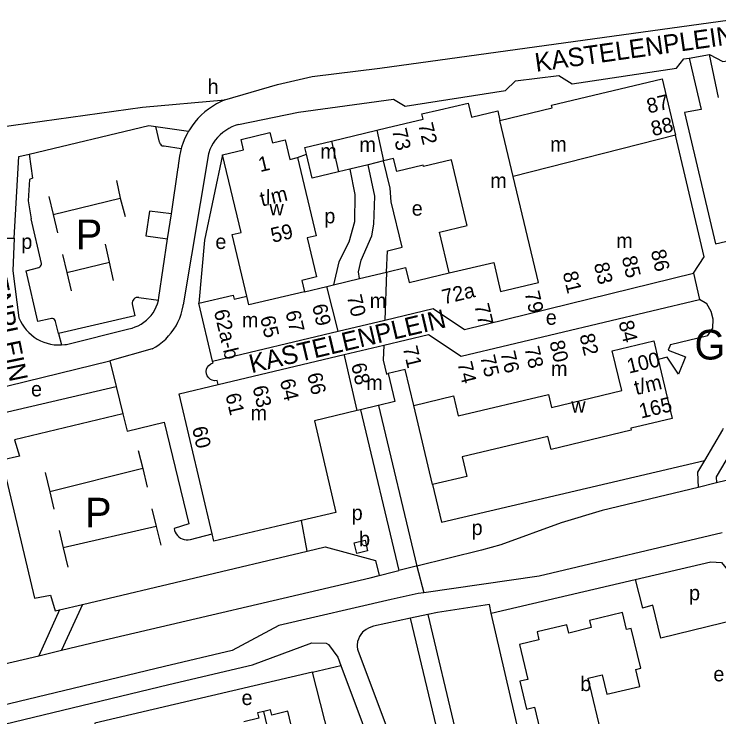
# Model space of a CAD drawing. Extents: x 157646 to 159241, y 379213 to 381217.
# Drawn here: x 158564.8 to 158754.8, y 380979.6 to 381169.2 of the extents above; entities that cross this region are included whole.
import ezdxf

# ---------------------------------------------------------------- set-up
doc = ezdxf.new("R2010")
doc.units = 0
for name, color, linetype in [('BLT_Basislijn', 7, 'Continuous'), ('BLT_Bebouwing', 7, 'Continuous'), ('BLT_Bebouwing_beschrifting', 7, 'Continuous'), ('BLT_Centroide', 7, 'Continuous'), ('BLT_Huisnummer_reeks', 7, 'Continuous'), ('BLT_Onderdoorgang_en_onderverdeling', 7, 'Continuous'), ('BLT_Onderverdeling_panden', 7, 'Continuous'), ('BLT_Straatnaam', 7, 'Continuous'), ('BLT_Tekst_parkeren', 7, 'Continuous'), ('BLT_Vlakafsluiter', 7, 'Continuous')]:
    doc.layers.add(name, color=color, linetype=linetype)

msp = doc.modelspace()

# ---------------------------------------------------------------- linework, layer by layer
at = {"layer": 'BLT_Basislijn'}
for p, q in [((158746.77, 381157.3), (158752.29, 381158.28)), ((158754.76, 381146.67), (158752.29, 381158.28)), ((158599.38, 381144.05), (158621.61, 381146.05)), ((158560.6, 381138.63), (158599.38, 381144.05)), ((158602.96, 381138.86), (158611.82, 381137.55)), ((158603.99, 381134.58), (158602.96, 381138.86)), ((158605.24, 381133.58), (158609.81, 381132.88)), ((158617.15, 381131.45), (158610.37, 381090.71)), ((158641.21, 381130.44), (158643.6, 381131.36)), ((158620.98, 381131.21), (158616.11, 381108.21)), ((158607.17, 381115.26), (158609.02, 381127.77)), ((158592.41, 381124.31), (158593.4, 381119.5)), ((158574.11, 381120), (158575.29, 381115.1)), ((158575.29, 381115.1), (158593.4, 381119.5)), ((158593.4, 381119.5), (158594.72, 381114.54)), ((158575.29, 381115.1), (158576.48, 381110.2)), ((158606.17, 381108.51), (158607.17, 381115.26)), ((158572.14, 381101.89), (158569.37, 381113.95)), ((158603.83, 381092.69), (158606.17, 381108.51)), ((158590.51, 381102.24), (158589.45, 381107.14)), ((158616.11, 381108.21), (158614.59, 381091.15)), ((158577.79, 381104.31), (158578.95, 381099.44)), ((158578.95, 381099.44), (158590.51, 381102.24)), ((158591.58, 381097.33), (158590.51, 381102.24)), ((158578.95, 381099.44), (158580.11, 381094.56)), ((158598.38, 381092.75), (158603.7, 381091.99)), ((158603.7, 381091.99), (158603.83, 381092.69)), ((158578.89, 381080.09), (158595.68, 381084.29)), ((158576.75, 381082.97), (158577.52, 381079.94)), ((158601.98, 381078.85), (158590.62, 381075.64)), ((158590.62, 381075.64), (158592.31, 381068.72)), ((158555.74, 381060.23), (158592.31, 381068.72)), ((158592.31, 381068.72), (158594.09, 381061.37)), ((158663, 381063.62), (158673.33, 381020.28)), ((158594.09, 381061.37), (158595.24, 381056.67)), ((158658.14, 381062.46), (158668.47, 381019.11)), ((158598.26, 381051.46), (158599.43, 381046.59)), ((158599.43, 381046.59), (158574.39, 381040.28)), ((158599.43, 381046.59), (158600.65, 381041.57)), ((158573.12, 381045.54), (158574.39, 381040.28)), ((158762.42, 381044.71), (158754.2, 381042.72)), ((158754.2, 381042.72), (158749.24, 381041.52)), ((158574.39, 381040.28), (158575.5, 381035.67)), ((158601.92, 381035.7), (158603.11, 381030.95)), ((158643.78, 381024.32), (158642.3, 381032.56)), ((158603.11, 381030.95), (158578.01, 381025.25)), ((158603.11, 381030.95), (158604.36, 381025.97)), ((158576.93, 381029.85), (158578.01, 381025.25)), ((158612.35, 381027.47), (158618.16, 381028.99)), ((158578.01, 381025.25), (158579.25, 381020)), ((158583.2, 381009.95), (158643.78, 381024.32)), ((158667.08, 381018.75), (158668.47, 381019.11)), ((158673.22, 381020.25), (158668.47, 381019.11)), ((158673.33, 381020.28), (158673.22, 381020.25)), ((158660.74, 381017.1), (158663.23, 381017.74)), ((158663.23, 381017.74), (158667.08, 381018.75)), ((158587.72, 381000), (158660.74, 381017.1)), ((158693.43, 381007.6), (158732.26, 381016.64)), ((158732.26, 381016.64), (158734.19, 381008.97)), ((158577.04, 381008.49), (158583.2, 381009.95)), ((158583.2, 381009.95), (158577.57, 380997.59)), ((158736.99, 381009.75), (158734.19, 381008.97)), ((158577.04, 381008.49), (158571.41, 380996.12)), ((158671.7, 381006.21), (158661.7, 381004.06)), ((158676.31, 381007.2), (158671.7, 381006.21)), ((158684.32, 380953.07), (158671.7, 381006.21)), ((158676.31, 381007.2), (158710.04, 380866.43)), ((158702.9, 380966.97), (158693.43, 381007.6)), ((158577.57, 380997.59), (158587.72, 381000)), ((158571.41, 380996.12), (158577.57, 380997.59)), ((158657.46, 380997.59), (158675.16, 380950.41)), ((158437.84, 380964.35), (158571.41, 380996.12)), ((158645.24, 380991.69), (158652.91, 380993.49))]:
    msp.add_line(p, q, dxfattribs=at)
for points in [[(158621.61, 381146.05), (158635.75, 381150.13), (158645.13, 381152.35), (158663.4, 381154.58), (158760.44, 381167.92), (158766.86, 381169.15)], [(158752.29, 381158.28), (158755.89, 381156.36), (158785.72, 381160.5), (158789.27, 381163.5), (158805.87, 381165.69)], [(158743.4, 381154.58), (158745.38, 381157.05), (158746.77, 381157.3)], [(158746.77, 381157.3), (158750.07, 381143.46), (158745.52, 381142.62), (158753.92, 381107.16), (158784.39, 381114.31), (158785.96, 381108.2)], [(158625.31, 381139.38), (158641.43, 381142.72), (158667.1, 381146.18), (158670.24, 381144.35), (158697.29, 381148.52), (158699.94, 381151.12), (158711.69, 381152.55), (158715.25, 381150.38), (158743.4, 381154.58)], [(158621.61, 381146.05), (158620.45, 381145.53), (158619.32, 381144.94), (158618.23, 381144.27), (158617.18, 381143.54), (158616.18, 381142.75), (158615.24, 381141.9), (158614.35, 381140.98), (158613.52, 381140.02), (158612.75, 381139), (158612.05, 381137.93), (158611.82, 381137.55)], [(158568.83, 381131.4), (158601.12, 381139.14), (158602.96, 381138.86)], [(158625.31, 381139.38), (158624.39, 381139.1), (158623.5, 381138.74), (158622.64, 381138.3), (158621.82, 381137.8), (158621.04, 381137.23), (158620.31, 381136.59), (158619.64, 381135.9), (158619.02, 381135.16), (158618.47, 381134.36), (158617.99, 381133.53), (158617.58, 381132.66), (158617.24, 381131.75), (158617.15, 381131.45)], [(158611.82, 381137.55), (158611.41, 381136.83), (158610.84, 381135.69), (158610.35, 381134.51), (158609.93, 381133.3), (158609.81, 381132.88)], [(158558.15, 381135.18), (158561.84, 381108.72), (158564.82, 381108.75)], [(158603.99, 381134.58), (158604.06, 381134.29), (158604.2, 381134.03), (158604.4, 381133.81), (158604.65, 381133.66), (158604.94, 381133.58), (158605.24, 381133.58)], [(158564.82, 381108.75), (158566.05, 381130.74), (158568.83, 381131.4)], [(158568.83, 381131.4), (158569.76, 381124.93), (158568.89, 381124.56), (158568.52, 381118.76), (158569.37, 381113.95)], [(158609.81, 381132.88), (158609.59, 381132.08), (158609.33, 381130.83), (158609.14, 381129.57), (158609.04, 381128.3), (158609.02, 381127.77)], [(158665.2, 381099.56), (158665.42, 381105.3), (158669.44, 381106.29), (158666.44, 381118.55), (158666.17, 381122.21), (158664.42, 381129.54)], [(158657.9, 381097.82), (158657.64, 381099.61), (158658.4, 381102.82), (158661.19, 381109.36), (158661.79, 381112.51), (158662.06, 381120.08), (158660.2, 381128.53)], [(158655.26, 381127.36), (158656.65, 381120.52), (158656.58, 381113.11), (158654.99, 381107.64), (158652.34, 381102.31), (158650.9, 381096.15)], [(158607.17, 381115.26), (158601.3, 381116.04), (158600.31, 381109.37), (158606.17, 381108.51)], [(158564.82, 381108.75), (158564.45, 381099.9), (158566.05, 381087.26)], [(158574.48, 381086.95), (158571.12, 381086.26), (158567.97, 381099.94), (158571.46, 381100.82)], [(158571.46, 381100.82), (158571.72, 381100.95), (158571.92, 381101.15), (158572.07, 381101.4), (158572.14, 381101.67), (158572.14, 381101.89)], [(158595.68, 381084.29), (158596.56, 381084.49), (158597.41, 381084.77), (158598.24, 381085.12), (158599.03, 381085.55), (158599.78, 381086.04), (158600.48, 381086.6), (158601.13, 381087.22), (158601.72, 381087.89), (158602.25, 381088.61), (158602.72, 381089.38), (158603.11, 381090.19), (158603.43, 381091.03), (158603.68, 381091.89), (158603.7, 381091.99)], [(158598.38, 381092.75), (158598.03, 381092.75), (158597.68, 381092.68), (158597.36, 381092.53), (158597.08, 381092.31), (158596.86, 381092.04), (158596.71, 381091.72), (158596.62, 381091.37), (158596.62, 381091.02), (158596.73, 381090.59)], [(158596.73, 381090.59), (158597.29, 381087.77), (158576.75, 381082.97)], [(158601.98, 381078.85), (158602.96, 381079.42), (158603.9, 381080.06), (158604.8, 381080.76), (158605.64, 381081.52), (158606.43, 381082.34), (158607.16, 381083.22), (158607.82, 381084.14), (158608.42, 381085.11), (158608.95, 381086.11), (158609.41, 381087.15), (158609.79, 381088.22), (158610.1, 381089.32), (158610.33, 381090.43), (158610.37, 381090.71)], [(158566.05, 381087.26), (158566.45, 381086.38), (158566.92, 381085.53), (158567.45, 381084.73), (158568.05, 381083.97), (158568.71, 381083.26), (158569.43, 381082.62), (158570.19, 381082.03), (158571.01, 381081.51), (158571.86, 381081.06), (158572.75, 381080.68), (158573.66, 381080.37), (158574.6, 381080.14), (158575.56, 381079.99), (158576.52, 381079.92), (158577.52, 381079.94)], [(158575.91, 381086.29), (158575.8, 381086.55), (158575.62, 381086.77), (158575.38, 381086.94), (158575.11, 381087.03), (158574.83, 381087.04), (158574.48, 381086.95)], [(158576.75, 381082.97), (158575.91, 381086.29)], [(158577.52, 381079.94), (158578.45, 381080.02), (158578.89, 381080.09)], [(158554.21, 381066.71), (158590.62, 381075.64)], [(158594.09, 381061.37), (158564.87, 381054.32), (158566.17, 381049.95), (158561.47, 381048.81), (158570.25, 381011.65), (158574.57, 381012.4), (158575.84, 381008.2), (158577.04, 381008.49)], [(158595.24, 381056.67), (158605.19, 381059.09), (158611.85, 381031.67), (158607.9, 381030.43)], [(158755.98, 381057.39), (158755.82, 381057.06), (158750.93, 381048.79)], [(158761.78, 381057.89), (158760.23, 381054.7), (158754.13, 381044.37), (158754.2, 381042.72)], [(158677.63, 381042.28), (158680, 381032.16), (158750.93, 381048.79)], [(158750.93, 381048.79), (158749.08, 381045.65), (158749.24, 381041.52)], [(158749.24, 381041.52), (158723.32, 381035.25), (158712.27, 381031.98), (158696.02, 381026.05), (158690.77, 381024.56), (158673.33, 381020.28)], [(158607.9, 381030.43), (158608.02, 381029.91), (158608.21, 381029.41), (158608.47, 381028.95), (158608.8, 381028.53), (158609.19, 381028.16), (158609.63, 381027.85), (158610.11, 381027.62), (158610.62, 381027.45), (158611.14, 381027.37), (158611.68, 381027.36), (158612.21, 381027.44), (158612.35, 381027.47)], [(158755.7, 381029.27), (158706.37, 381017.58), (158675.23, 381013.09)], [(158643.78, 381024.32), (158648.61, 381025.46), (158662.22, 381021.79), (158663.23, 381017.74)], [(158732.26, 381016.64), (158752.67, 381021.4), (158755.56, 381021.27), (158766.71, 381007.59)], [(158675.23, 381013.09), (158673.76, 381012.88), (158666.46, 381011.3), (158636.16, 381004.27), (158623.58, 380997.53)], [(158693.43, 381007.6), (158692.93, 381009.95), (158678.91, 381007.76), (158676.31, 381007.2)], [(158760.15, 381005.95), (158739.21, 381000.84), (158736.99, 381009.75)], [(158661.7, 381004.06), (158661, 381003.84), (158660.33, 381003.55), (158659.69, 381003.19), (158659.09, 381002.77), (158658.72, 381002.44)], [(158658.72, 381002.44), (158658.28, 381001.88), (158657.9, 381001.27), (158657.6, 381000.62), (158657.37, 380999.94), (158657.33, 380999.78)], [(158361.13, 380925.29), (158362.19, 380930.28), (158363.99, 380932.89), (158365.96, 380933.92), (158534.95, 380974.01), (158559.5, 380977.02), (158606.49, 380988.31), (158629.05, 380993.69), (158645.06, 380999.61), (158648.94, 380999.52), (158649.51, 380999.12), (158652.09, 380995.68), (158652.91, 380993.49)], [(158657.33, 380999.78), (158657.26, 380999.16), (158657.28, 380998.54), (158657.37, 380997.92), (158657.46, 380997.59)], [(158623.58, 380997.53), (158605.32, 380993.17), (158558.61, 380981.95), (158535.95, 380979.17)], [(158652.91, 380993.49), (158669.86, 380948.05), (158669.86, 380947.31)], [(158645.24, 380991.69), (158586.52, 380977.9), (158586.46, 380976.69), (158587.37, 380972.15), (158591.81, 380955.57)], [(158657.31, 380944.47), (158645.24, 380991.69)]]:
    msp.add_lwpolyline(points, dxfattribs=at)
at = {"layer": 'BLT_Bebouwing'}
for p, q in [((158650.33, 381134.91), (158662.54, 381137.82)), ((158662.54, 381137.82), (158665.15, 381138.44)), ((158625.97, 381110.23), (158620.98, 381131.21)), ((158664.42, 381129.54), (158660.2, 381128.53)), ((158667.12, 381130.18), (158664.42, 381129.54)), ((158686.87, 381112.37), (158682.72, 381129.81)), ((158660.2, 381128.53), (158655.26, 381127.36)), ((158655.26, 381127.36), (158652.28, 381126.65)), ((158657.9, 381097.82), (158665.2, 381099.56)), ((158671.27, 381096.76), (158682.09, 381099.34)), ((158650.9, 381096.15), (158657.9, 381097.82)), ((158643.08, 381094.29), (158649.09, 381095.72)), ((158649.09, 381095.72), (158650.9, 381096.15)), ((158662.92, 381063.6), (158658.14, 381062.46)), ((158663, 381063.62), (158662.92, 381063.6)), ((158677.63, 381042.28), (158672.55, 381063.6)), ((158658.14, 381062.46), (158657.25, 381062.25)), ((158738.8, 381059.31), (158732.36, 381057.78)), ((158732.36, 381057.78), (158731.07, 381057.47))]:
    msp.add_line(p, q, dxfattribs=at)
for points in [[(158709.89, 381143.87), (158709.72, 381144.59), (158739.53, 381151.69), (158743.14, 381136.54)], [(158679.49, 381143.35), (158687.25, 381145.1), (158688.14, 381141.36), (158695.17, 381143.03), (158695.77, 381140.49)], [(158665.15, 381138.44), (158675.11, 381140.82), (158674.76, 381142.28), (158679.49, 381143.35)], [(158695.77, 381140.49), (158709.89, 381143.87)], [(158620.98, 381131.21), (158626.66, 381132.57), (158625.99, 381135.36), (158633.76, 381137.21), (158634.43, 381134.4), (158637.83, 381135.21), (158639.08, 381129.95), (158641.21, 381130.44)], [(158747.94, 381099.26), (158750.83, 381103.72), (158743.14, 381136.54)], [(158643.6, 381131.36), (158643.16, 381133.2), (158650.33, 381134.91)], [(158652.28, 381126.65), (158645.13, 381124.94), (158643.6, 381131.36)], [(158641.21, 381130.44), (158646.23, 381109.36), (158643.79, 381108.78), (158646.29, 381098.29), (158642.35, 381097.35), (158643.08, 381094.29)], [(158682.72, 381129.81), (158675.2, 381128.02), (158675.11, 381128.38), (158667.95, 381126.68), (158667.12, 381130.18)], [(158682.09, 381099.34), (158679.47, 381110.33), (158686.93, 381112.11), (158686.87, 381112.37)], [(158627.55, 381093.05), (158623.61, 381109.67), (158625.97, 381110.23)], [(158665.2, 381099.56), (158670.31, 381100.78), (158671.27, 381096.76)], [(158747.94, 381099.26), (158749.63, 381092.14)], [(158614.59, 381091.15), (158623.84, 381093.33), (158624.1, 381092.24), (158627.55, 381093.05)], [(158741.78, 381080.03), (158751.89, 381082.47), (158753.21, 381084.48), (158753.31, 381086.84), (158752.79, 381088.98), (158751.62, 381091.03), (158749.63, 381092.14)], [(158618.29, 381075.58), (158614.59, 381091.15)], [(158741.78, 381080.03), (158741.18, 381078.54), (158745.82, 381076.7), (158743.95, 381072.05), (158740.84, 381076.65), (158738.48, 381075.97)], [(158619.78, 381069.25), (158619.52, 381070.32), (158618.82, 381070.26), (158618.19, 381070.41), (158617.73, 381070.63), (158617.23, 381071.02), (158616.82, 381071.62), (158616.62, 381072.15), (158616.55, 381072.76), (158616.65, 381073.36), (158616.83, 381073.88), (158617.24, 381074.42), (158617.79, 381074.84), (158618.41, 381075.1), (158618.29, 381075.58)], [(158738.48, 381075.97), (158742.25, 381060.13), (158738.8, 381059.31)], [(158672.55, 381063.6), (158670.24, 381073.28), (158665.68, 381072.19)], [(158665.68, 381072.19), (158667.47, 381064.68), (158663, 381063.62)], [(158618.16, 381028.99), (158609.27, 381066.7), (158619.78, 381069.25)], [(158657.25, 381062.25), (158645.73, 381059.5), (158651.51, 381034.75), (158642.3, 381032.56)], [(158731.07, 381057.47), (158731.2, 381056.92), (158709.58, 381051.77), (158708.74, 381055.27), (158685.62, 381049.76), (158686.88, 381044.48), (158677.63, 381042.28)], [(158642.3, 381032.56), (158638.49, 381031.65), (158618.63, 381027.04), (158618.16, 381028.99)], [(158728.8, 381007.75), (158719.94, 381005.62), (158720.4, 381003.68), (158714.36, 381002.23), (158713.83, 381004.44), (158705.8, 381002.51), (158706.31, 381000.4), (158701.08, 380999.14), (158703.34, 380989.73), (158701.18, 380989.21), (158702.98, 380981.73), (158705.11, 380982.24), (158708.01, 380970.16), (158713.27, 380971.42), (158713.78, 380969.27)], [(158721.24, 380971.06), (158720.72, 380973.2), (158723.41, 380973.84), (158719.53, 380990.02), (158723.39, 380990.95), (158724.65, 380985.7), (158733.55, 380987.84), (158732.45, 380992.43), (158733.78, 380992.75), (158731.21, 381003.46), (158729.9, 381003.15), (158728.8, 381007.75)], [(158632.13, 380981.07), (158630.43, 380980.67), (158630.77, 380979.25), (158626.67, 380978.29)], [(158638.26, 380966.54), (158637.07, 380971.58), (158640.67, 380972.42), (158638.62, 380981.13), (158634.27, 380980.11), (158633.94, 380981.49), (158632.13, 380981.07)]]:
    msp.add_lwpolyline(points, dxfattribs=at)
msp.add_lwpolyline([(158657.18, 381023.69), (158656.5, 381026.6), (158659.4, 381027.27), (158660.08, 381024.37)], close=True, dxfattribs=at)
at = {"layer": 'BLT_Onderdoorgang_en_onderverdeling'}
for p, q in [((158662.54, 381137.82), (158664.42, 381129.54)), ((158650.33, 381134.91), (158652.28, 381126.65)), ((158665.2, 381099.56), (158664.73, 381086.65)), ((158652.17, 381083.66), (158649.09, 381095.72))]:
    msp.add_line(p, q, dxfattribs=at)
for points in [[(158664.48, 381079.91), (158664.33, 381075.83), (158665.23, 381072.08), (158665.68, 381072.19)], [(158657.25, 381062.25), (158653.93, 381076.76), (158653.78, 381077.36)]]:
    msp.add_lwpolyline(points, dxfattribs=at)
at = {"layer": 'BLT_Onderverdeling_panden'}
for p, q in [((158699.37, 381125.38), (158695.77, 381140.49)), ((158652.17, 381083.66), (158664.73, 381086.65)), ((158618.29, 381075.58), (158652.17, 381083.66)), ((158653.78, 381077.36), (158664.48, 381079.91)), ((158619.78, 381069.25), (158653.78, 381077.36)), ((158635.69, 380965.94), (158632.13, 380981.07))]:
    msp.add_line(p, q, dxfattribs=at)
for points in [[(158743.14, 381136.54), (158699.37, 381125.38)], [(158682.09, 381099.34), (158694.1, 381102.2), (158695.97, 381094.36), (158706.19, 381096.8), (158699.37, 381125.38)], [(158686.21, 381084.1), (158747.94, 381099.26)], [(158643.08, 381094.29), (158628.09, 381090.72), (158627.55, 381093.05)], [(158685.32, 381076.87), (158749.63, 381092.14)], [(158664.73, 381086.65), (158677.78, 381089.76), (158686.21, 381084.1)], [(158664.48, 381079.91), (158676.52, 381082.78), (158685.32, 381076.87)], [(158672.55, 381063.6), (158683.26, 381066.16), (158684.53, 381060.81), (158708.85, 381066.6), (158709.68, 381063.1), (158728.65, 381067.62), (158726.09, 381078.38), (158737.27, 381081.05), (158738.48, 381075.97)]]:
    msp.add_lwpolyline(points, dxfattribs=at)
at = {"layer": 'BLT_Vlakafsluiter'}
msp.add_line((158673.33, 381020.28), (158675.23, 381013.09), dxfattribs=at)

# ---------------------------------------------------------------- texts
at = {"layer": 'BLT_Bebouwing_beschrifting'}
msp.add_text('Gemeenschapshuis', height=8, dxfattribs=at).set_placement((158748.25, 381076))
at = {"layer": 'BLT_Centroide'}
for s, p in [('h', (158616.93, 381147.61)), ('m', (158657.87, 381131.99)), ('m', (158709.32, 381132.08)), ('m', (158647.33, 381130.18)), ('m', (158693.16, 381122.27)), ('w', (158633.62, 381114.84)), ('e', (158671.99, 381114.79)), ('p', (158648.42, 381112.72)), ('p', (158566.69, 381105.82)), ('e', (158619.04, 381105.8)), ('m', (158727.13, 381106.06)), ('m', (158660.68, 381089.88)), ('m', (158626.19, 381084.67)), ('e', (158708.14, 381085.37)), ('m', (158709.55, 381071.54)), ('m', (158659.72, 381067.78)), ('e', (158569.32, 381066.05)), ('w', (158715.01, 381061.66)), ('m', (158628.52, 381059.59)), ('p', (158655.8, 381032.68)), ('p', (158688.14, 381028.66)), ('b', (158657.79, 381025.63)), ('p', (158746.78, 381011.06)), ('b', (158717.42, 380986.56)), ('e', (158753.34, 380989.2)), ('e', (158626.1, 380982.81))]:
    msp.add_text(s, height=4, dxfattribs=at).set_placement(p)
at = {"layer": 'BLT_Huisnummer_reeks'}
for s, rotation, p in [('87', 13.4055, (158735.88, 381142.32)), ('88', 13.4055, (158737.03, 381136.21)), ('72', 283.4084, (158673.7, 381139.39)), ('73', 283.4081, (158666.63, 381137.84)), ('1', 13.3925, (158631.12, 381126.52)), ('t/m', 13.3925, (158631.58, 381117.23)), ('59', 13.3951, (158634.49, 381107.46)), ('86', 283.1848, (158736.43, 381105.21)), ('85', 283.1848, (158728.61, 381103.48)), ('83', 283.1848, (158721.09, 381101.74)), ('81', 283.4128, (158712.68, 381099.32)), ('72a', 13.4104, (158680.67, 381090.83)), ('70', 283.4073, (158654.47, 381093)), ('79', 283.4073, (158702.41, 381093.99)), ('62a-b', 283.3806, (158618.6, 381089.04)), ('69', 283.4073, (158645.08, 381090.51)), ('77', 283.4073, (158688.84, 381090.6)), ('65', 283.3917, (158631.07, 381087.33)), ('67', 283.4073, (158637.89, 381088.78)), ('84', 283.4075, (158727.75, 381086.05)), ('82', 283.4075, (158717.2, 381082.52)), ('80', 283.4019, (158709.09, 381080.69)), ('71', 283.4019, (158669.54, 381079.17)), ('76', 283.4019, (158695.89, 381077.8)), ('78', 283.4075, (158702.36, 381079.07)), ('100', 13.4054, (158730.56, 381072.18)), ('75', 283.4005, (158690.44, 381076.75)), ('68', 283.2793, (158655.61, 381074.62)), ('74', 283.4075, (158684.27, 381074.98)), ('66', 283.4006, (158643.75, 381071.97)), ('64', 283.1818, (158636.4, 381070.33)), ('t/m', 13.4054, (158732.53, 381066.39)), ('63', 283.1818, (158629.03, 381068.52)), ('61', 283.1818, (158621.72, 381066.47)), ('165', 13.4054, (158733.82, 381060.05)), ('60', 283.2793, (158612.71, 381057.5))]:
    msp.add_text(s, height=4, rotation=rotation, dxfattribs=at).set_placement(p)
at = {"layer": 'BLT_Straatnaam'}
for height, rotation, p in [(5, 8.0493, (158705.56, 381153.57)), (5, 281.6154, (158552.75, 381122.83)), (4.9999, 13.3005, (158628.79, 381072.28))]:
    msp.add_text('KASTELENPLEIN', height=height, rotation=rotation, dxfattribs=at).set_placement(p)
at = {"layer": 'BLT_Tekst_parkeren'}
for p in [(158581.4, 381105.75), (158583.9, 381030.7)]:
    msp.add_text('P', height=8, dxfattribs=at).set_placement(p)

doc.saveas('drawing.dxf')
